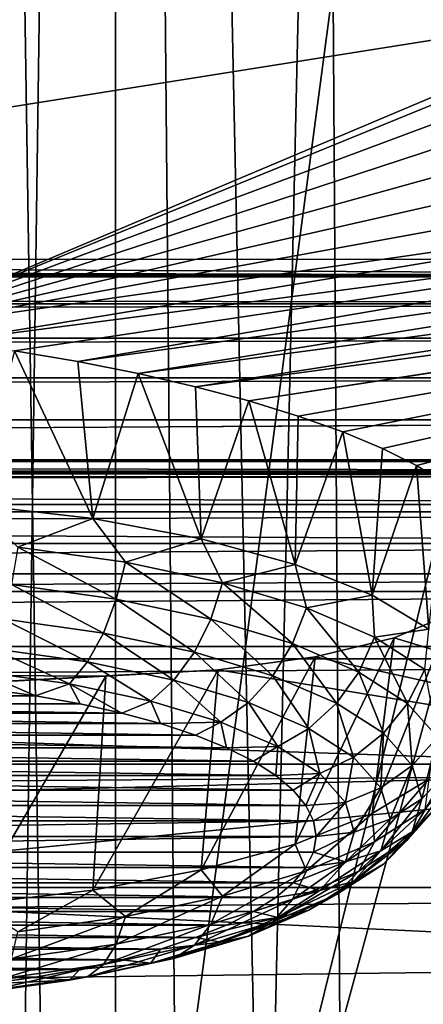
# Model space of a CAD drawing. Header units: millimetres. Extents: x -24 to 24, y 0 to 188.
# Tile 284 of 460: x 10.631 to 11.383, y 135.952 to 137.788. Entities that reach past the tile are written whole.
import ezdxf

# ---------------------------------------------------------------- set-up
doc = ezdxf.new("R2010")
doc.units = ezdxf.units.MM
doc.header["$LTSCALE"] = 58.620611
for name, color, linetype in [('13', 7, 'CONTINUOUS'), ('147', 7, 'CONTINUOUS'), ('155', 7, 'CONTINUOUS'), ('160', 7, 'CONTINUOUS'), ('165', 7, 'CONTINUOUS'), ('169', 7, 'CONTINUOUS'), ('170', 7, 'CONTINUOUS'), ('279', 7, 'CONTINUOUS'), ('31', 7, 'CONTINUOUS'), ('330', 7, 'CONTINUOUS'), ('331', 7, 'CONTINUOUS'), ('332', 7, 'CONTINUOUS'), ('333', 7, 'CONTINUOUS'), ('334', 7, 'CONTINUOUS'), ('40', 7, 'CONTINUOUS'), ('57', 7, 'CONTINUOUS')]:
    doc.layers.add(name, color=color, linetype=linetype)

msp = doc.modelspace()

# ---------------------------------------------------------------- linework, layer by layer
at = {"layer": '13', "color": 7, "linetype": 'CONTINUOUS'}
for points in [[(13.2, 136.6192, 107.4894), (0, 136.6192, 107.4894), (7.2567, 131.0055, 109.2594), (13.2, 136.6192, 107.4894)], [(8.2306, 130.1769, 109.5207), (13.2, 136.6192, 107.4894), (7.2567, 131.0055, 109.2594), (8.2306, 130.1769, 109.5207)], [(9.1011, 129.2496, 109.8131), (13.2, 136.6192, 107.4894), (8.2306, 130.1769, 109.5207), (9.1011, 129.2496, 109.8131)], [(9.8574, 128.2352, 110.1329), (13.2, 136.6192, 107.4894), (9.1011, 129.2496, 109.8131), (9.8574, 128.2352, 110.1329)], [(10.4901, 127.1466, 110.4761), (13.2, 136.6192, 107.4894), (9.8574, 128.2352, 110.1329), (10.4901, 127.1466, 110.4761)], [(10.991, 125.9973, 110.8385), (13.2, 136.6192, 107.4894), (10.4901, 127.1466, 110.4761), (10.991, 125.9973, 110.8385)], [(11.3541, 124.8017, 111.2155), (13.2, 136.6192, 107.4894), (10.991, 125.9973, 110.8385), (11.3541, 124.8017, 111.2155)], [(11.5747, 123.575, 111.6023), (13.2, 136.6192, 107.4894), (11.3541, 124.8017, 111.2155), (11.5747, 123.575, 111.6023)]]:
    msp.add_3dface(points, dxfattribs=at)
at = {"layer": '147', "color": 7, "linetype": 'CONTINUOUS'}
for points in [[(-13.1805, 136.9646, 107.9048), (13.4943, 136.9408, 107.9123), (-13.4943, 136.9409, 107.9123), (-13.1805, 136.9646, 107.9048)], [(-13.1805, 136.9646, 107.9048), (-0.1634, 136.9651, 107.9046), (13.4943, 136.9408, 107.9123), (-13.1805, 136.9646, 107.9048)], [(13.1804, 136.9646, 107.9048), (13.4943, 136.9408, 107.9123), (-0.1634, 136.9651, 107.9046), (13.1804, 136.9646, 107.9048)], [(-13.4943, 136.9409, 107.9123), (13.4943, 136.9408, 107.9123), (-13.8012, 136.8702, 107.9345), (-13.4943, 136.9409, 107.9123)], [(13.4943, 136.9408, 107.9123), (13.8012, 136.8702, 107.9346), (-13.8012, 136.8702, 107.9345), (13.4943, 136.9408, 107.9123)], [(13.8012, 136.8702, 107.9346), (14.0926, 136.7543, 107.9711), (-14.0926, 136.7544, 107.9711), (13.8012, 136.8702, 107.9346)], [(-13.8012, 136.8702, 107.9345), (13.8012, 136.8702, 107.9346), (-14.0926, 136.7544, 107.9711), (-13.8012, 136.8702, 107.9345)], [(-14.0926, 136.7544, 107.9711), (14.0926, 136.7543, 107.9711), (-14.3612, 136.5963, 108.0209), (-14.0926, 136.7544, 107.9711)], [(14.0926, 136.7543, 107.9711), (14.3612, 136.5962, 108.0209), (-14.3612, 136.5963, 108.0209), (14.0926, 136.7543, 107.9711)], [(-14.3612, 136.5963, 108.0209), (14.3612, 136.5962, 108.0209), (-14.6004, 136.3998, 108.0829), (-14.3612, 136.5963, 108.0209)], [(14.3612, 136.5962, 108.0209), (14.6004, 136.3998, 108.0829), (-14.6004, 136.3998, 108.0829), (14.3612, 136.5962, 108.0209)], [(14.6004, 136.3998, 108.0829), (14.8043, 136.1698, 108.1554), (-14.8043, 136.1699, 108.1554), (14.6004, 136.3998, 108.0829)], [(-14.6004, 136.3998, 108.0829), (14.6004, 136.3998, 108.0829), (-14.8043, 136.1699, 108.1554), (-14.6004, 136.3998, 108.0829)], [(-14.8043, 136.1699, 108.1554), (14.8043, 136.1698, 108.1554), (-14.9676, 135.9123, 108.2366), (-14.8043, 136.1699, 108.1554)], [(14.8043, 136.1698, 108.1554), (14.9676, 135.9122, 108.2366), (-14.9676, 135.9123, 108.2366), (14.8043, 136.1698, 108.1554)]]:
    msp.add_3dface(points, dxfattribs=at)
at = {"layer": '155', "color": 7, "linetype": 'CONTINUOUS'}
for points in [[(-13.1804, 137.3084, 108.0297), (-13.1804, 137.34, 108.0962), (13.1804, 137.3084, 108.0297), (-13.1804, 137.3084, 108.0297)], [(-13.1804, 137.34, 108.0962), (-6.3017, 137.34, 108.0963), (13.1804, 137.3084, 108.0297), (-13.1804, 137.34, 108.0962)], [(0.3806, 137.3399, 108.096), (13.1804, 137.3084, 108.0297), (-6.3017, 137.34, 108.0963), (0.3806, 137.3399, 108.096)], [(6.8726, 137.3402, 108.0969), (13.1804, 137.3084, 108.0297), (0.3806, 137.3399, 108.096), (6.8726, 137.3402, 108.0969)], [(13.1804, 137.3414, 108.1005), (13.1804, 137.3084, 108.0297), (6.8726, 137.3402, 108.0969), (13.1804, 137.3414, 108.1005)], [(-13.1803, 137.258, 107.9695), (-13.1804, 137.3084, 108.0297), (13.1803, 137.2579, 107.9695), (-13.1803, 137.258, 107.9695)], [(13.1803, 137.2579, 107.9695), (-13.1804, 137.3084, 108.0297), (13.1804, 137.3084, 108.0297), (13.1803, 137.2579, 107.9695)], [(-13.1803, 137.1936, 107.9245), (-13.1803, 137.258, 107.9695), (13.1803, 137.2579, 107.9695), (-13.1803, 137.1936, 107.9245)], [(13.1803, 137.1936, 107.9245), (-13.1803, 137.1936, 107.9245), (13.1803, 137.2579, 107.9695), (13.1803, 137.1936, 107.9245)], [(-13.1803, 137.1199, 107.8978), (-13.1803, 137.1936, 107.9245), (13.1803, 137.1936, 107.9245), (-13.1803, 137.1199, 107.8978)], [(13.1803, 137.1198, 107.8978), (-13.1803, 137.1199, 107.8978), (13.1803, 137.1936, 107.9245), (13.1803, 137.1198, 107.8978)], [(-13.1803, 137.0417, 107.891), (-13.1803, 137.1199, 107.8978), (13.1803, 137.1198, 107.8978), (-13.1803, 137.0417, 107.891)], [(13.1803, 137.0417, 107.8911), (-13.1803, 137.0417, 107.891), (13.1803, 137.1198, 107.8978), (13.1803, 137.0417, 107.8911)], [(-0.1634, 136.9651, 107.9046), (-13.1803, 137.0417, 107.891), (13.1803, 137.0417, 107.8911), (-0.1634, 136.9651, 107.9046)], [(13.1804, 136.9646, 107.9048), (-0.1634, 136.9651, 107.9046), (13.1803, 137.0417, 107.8911), (13.1804, 136.9646, 107.9048)]]:
    msp.add_3dface(points, dxfattribs=at)
at = {"layer": '160', "color": 7, "linetype": 'CONTINUOUS'}
for points in [[(11.2004, 140.0138, 208.4144), (11.3868, 111.1185, 116.3686), (11.906, 140.5903, 208.6794), (11.2004, 140.0138, 208.4144)], [(10.4982, 139.4832, 208.1704), (10.5271, 110.607, 116.5299), (11.2004, 140.0138, 208.4144), (10.4982, 139.4832, 208.1704)], [(10.5271, 110.607, 116.5299), (11.3868, 111.1185, 116.3686), (11.2004, 140.0138, 208.4144), (10.5271, 110.607, 116.5299)]]:
    msp.add_3dface(points, dxfattribs=at)
at = {"layer": '165', "color": 7, "linetype": 'CONTINUOUS'}
for points in [[(13.2011, 140.4506, 117.4982), (6.8726, 137.3402, 108.0969), (4.401, 140.4837, 117.4356), (13.2011, 140.4506, 117.4982)], [(13.1804, 137.3414, 108.1005), (6.8726, 137.3402, 108.0969), (13.2011, 140.4506, 117.4982), (13.1804, 137.3414, 108.1005)]]:
    msp.add_3dface(points, dxfattribs=at)
at = {"layer": '169', "color": 7, "linetype": 'CONTINUOUS'}
for points in [[(12.6366, 134.2867, 213.1733), (10.6996, 133.9622, 212.1443), (12.22, 139.5472, 211.1907), (12.6366, 134.2867, 213.1733)], [(12.22, 139.5472, 211.1907), (10.6996, 133.9622, 212.1443), (12.0453, 139.3896, 211.1347), (12.22, 139.5472, 211.1907)], [(12.0453, 139.3896, 211.1347), (10.6996, 133.9622, 212.1443), (11.3379, 138.7814, 210.9192), (12.0453, 139.3896, 211.1347)], [(11.3379, 138.7814, 210.9192), (10.6996, 133.9622, 212.1443), (10.6344, 138.2221, 210.7215), (11.3379, 138.7814, 210.9192)], [(10.6996, 133.9622, 212.1443), (8.6714, 133.6929, 211.2902), (10.6344, 138.2221, 210.7215), (10.6996, 133.9622, 212.1443)], [(10.6344, 138.2221, 210.7215), (8.6714, 133.6929, 211.2902), (9.9362, 137.7099, 210.5408), (10.6344, 138.2221, 210.7215)]]:
    msp.add_3dface(points, dxfattribs=at)
at = {"layer": '170', "color": 7, "linetype": 'CONTINUOUS'}
for points in [[(11.0412, 138.6671, 210.7888), (9.9362, 137.7099, 210.5408), (9.8062, 137.8581, 210.4176), (11.0412, 138.6671, 210.7888)], [(10.6344, 138.2221, 210.7215), (9.9362, 137.7099, 210.5408), (11.0412, 138.6671, 210.7888), (10.6344, 138.2221, 210.7215)]]:
    msp.add_3dface(points, dxfattribs=at)
at = {"layer": '279', "color": 7, "linetype": 'CONTINUOUS'}
for points in [[(9.6864, 138.3653, 247.2506), (8.7262, 137.6957, 244.3568), (10.7859, 138.1028, 246.4183), (9.6864, 138.3653, 247.2506)], [(8.7262, 137.6957, 244.3568), (9.5781, 137.4602, 243.6099), (10.7859, 138.1028, 246.4183), (8.7262, 137.6957, 244.3568)], [(10.7859, 138.1028, 246.4183), (9.5781, 137.4602, 243.6099), (11.8022, 137.8132, 245.4991), (10.7859, 138.1028, 246.4183)], [(9.5781, 137.4602, 243.6099), (10.3618, 137.2048, 242.8014), (11.8022, 137.8132, 245.4991), (9.5781, 137.4602, 243.6099)], [(11.8022, 137.8132, 245.4991), (10.3618, 137.2048, 242.8014), (11.7791, 137.7841, 245.3892), (11.8022, 137.8132, 245.4991)], [(11.7791, 137.7841, 245.3892), (10.3618, 137.2048, 242.8014), (11.7666, 137.7293, 245.1861), (11.7791, 137.7841, 245.3892)], [(11.7666, 137.7293, 245.1861), (10.3618, 137.2048, 242.8014), (11.7922, 137.674, 244.9862), (11.7666, 137.7293, 245.1861)], [(11.7922, 137.674, 244.9862), (10.3618, 137.2048, 242.8014), (11.8546, 137.6194, 244.7948), (11.7922, 137.674, 244.9862)], [(11.8546, 137.6194, 244.7948), (10.3618, 137.2048, 242.8014), (11.9521, 137.5669, 244.6176), (11.8546, 137.6194, 244.7948)], [(11.9521, 137.5669, 244.6176), (10.3618, 137.2048, 242.8014), (12.0816, 137.5181, 244.4606), (11.9521, 137.5669, 244.6176)], [(12.0816, 137.5181, 244.4606), (10.3618, 137.2048, 242.8014), (12.2386, 137.4747, 244.3294), (12.0816, 137.5181, 244.4606)], [(12.2386, 137.4747, 244.3294), (10.3618, 137.2048, 242.8014), (10.4995, 137.1882, 242.7791), (12.2386, 137.4747, 244.3294)], [(12.4176, 137.4383, 244.2284), (12.2386, 137.4747, 244.3294), (10.4995, 137.1882, 242.7791), (12.4176, 137.4383, 244.2284)], [(10.6212, 137.1705, 242.7468), (12.4176, 137.4383, 244.2284), (10.4995, 137.1882, 242.7791), (10.6212, 137.1705, 242.7468)], [(10.7389, 137.1503, 242.7035), (12.4176, 137.4383, 244.2284), (10.6212, 137.1705, 242.7468), (10.7389, 137.1503, 242.7035)], [(12.6129, 137.4102, 244.1605), (12.4176, 137.4383, 244.2284), (10.7389, 137.1503, 242.7035), (12.6129, 137.4102, 244.1605)], [(10.8516, 137.1279, 242.6496), (12.6129, 137.4102, 244.1605), (10.7389, 137.1503, 242.7035), (10.8516, 137.1279, 242.6496)], [(12.8191, 137.3913, 244.1278), (12.6129, 137.4102, 244.1605), (10.8516, 137.1279, 242.6496), (12.8191, 137.3913, 244.1278)], [(10.9581, 137.1033, 242.5855), (12.8191, 137.3913, 244.1278), (10.8516, 137.1279, 242.6496), (10.9581, 137.1033, 242.5855)], [(13.0311, 137.3827, 244.1318), (12.8191, 137.3913, 244.1278), (10.9581, 137.1033, 242.5855), (13.0311, 137.3827, 244.1318)], [(11.0577, 137.0769, 242.5118), (13.0311, 137.3827, 244.1318), (10.9581, 137.1033, 242.5855), (11.0577, 137.0769, 242.5118)], [(13.0461, 137.3825, 244.1335), (13.0311, 137.3827, 244.1318), (11.0577, 137.0769, 242.5118), (13.0461, 137.3825, 244.1335)], [(11.1495, 137.0487, 242.4291), (13.0461, 137.3825, 244.1335), (11.0577, 137.0769, 242.5118), (11.1495, 137.0487, 242.4291)], [(11.2326, 137.019, 242.3383), (13.0461, 137.3825, 244.1335), (11.1495, 137.0487, 242.4291), (11.2326, 137.019, 242.3383)], [(11.3063, 136.9882, 242.2401), (13.0461, 137.3825, 244.1335), (11.2326, 137.019, 242.3383), (11.3063, 136.9882, 242.2401)], [(11.37, 136.9563, 242.1354), (13.0461, 137.3825, 244.1335), (11.3063, 136.9882, 242.2401), (11.37, 136.9563, 242.1354)], [(11.4231, 136.9238, 242.0251), (13.0461, 137.3825, 244.1335), (11.37, 136.9563, 242.1354), (11.4231, 136.9238, 242.0251)], [(11.4356, 136.6807, 241.0767), (11.328, 136.6353, 240.858), (12.1356, 136.3886, 240.2111), (11.4356, 136.6807, 241.0767)], [(11.328, 136.6353, 240.858), (11.1813, 136.5997, 240.6602), (12.1356, 136.3886, 240.2111), (11.328, 136.6353, 240.858)], [(11.1813, 136.5997, 240.6602), (11.0003, 136.5755, 240.4901), (12.1356, 136.3886, 240.2111), (11.1813, 136.5997, 240.6602)], [(10.791, 136.5637, 240.3537), (9.309, 136.4849, 239.2743), (11.0003, 136.5755, 240.4901), (10.791, 136.5637, 240.3537)], [(11.0003, 136.5755, 240.4901), (9.309, 136.4849, 239.2743), (12.1356, 136.3886, 240.2111), (11.0003, 136.5755, 240.4901)], [(10.562, 136.5649, 240.256), (9.309, 136.4849, 239.2743), (10.791, 136.5637, 240.3537), (10.562, 136.5649, 240.256)], [(9.309, 136.4849, 239.2743), (9.5829, 136.3255, 238.7687), (12.1356, 136.3886, 240.2111), (9.309, 136.4849, 239.2743)], [(9.5829, 136.3255, 238.7687), (9.8266, 136.1618, 238.2493), (12.1356, 136.3886, 240.2111), (9.5829, 136.3255, 238.7687)], [(12.1356, 136.3886, 240.2111), (9.8266, 136.1618, 238.2493), (12.6591, 136.0278, 239.0669), (12.1356, 136.3886, 240.2111)], [(9.8266, 136.1618, 238.2493), (10.0393, 135.9942, 237.7177), (12.6591, 136.0278, 239.0669), (9.8266, 136.1618, 238.2493)], [(10.0393, 135.9942, 237.7177), (10.2205, 135.8232, 237.1756), (12.6591, 136.0278, 239.0669), (10.0393, 135.9942, 237.7177)], [(12.6591, 136.0278, 239.0669), (10.2205, 135.8232, 237.1756), (13.0644, 135.6535, 237.8798), (12.6591, 136.0278, 239.0669)]]:
    msp.add_3dface(points, dxfattribs=at)
at = {"layer": '31', "color": 7, "linetype": 'CONTINUOUS'}
for points in [[(8.7601, 148, 22.6125), (9.6437, 123.9909, 22.25), (10.8092, 148, 21.7077), (8.7601, 148, 22.6125)], [(10.8092, 0.5, -21.7077), (8.7601, 0.5, -22.6125), (10.8092, 148, -21.7077), (10.8092, 0.5, -21.7077)], [(10.8092, 148, -21.7077), (8.7601, 0.5, -22.6125), (8.7601, 148, -22.6125), (10.8092, 148, -21.7077)], [(9.6437, 123.9909, 22.25), (11.0277, 123.9702, 21.5975), (10.8092, 148, 21.7077), (9.6437, 123.9909, 22.25)], [(11.3211, 123.9588, 21.4452), (12.2179, 123.9109, 20.9472), (10.8092, 148, 21.7077), (11.3211, 123.9588, 21.4452)], [(11.0277, 123.9702, 21.5975), (11.3211, 123.9588, 21.4452), (10.8092, 148, 21.7077), (11.0277, 123.9702, 21.5975)], [(10.8092, 148, 21.7077), (12.2179, 123.9109, 20.9472), (12.766, 148, 20.6178), (10.8092, 148, 21.7077)], [(12.766, 0.5, -20.6178), (10.8092, 0.5, -21.7077), (12.766, 148, -20.6178), (12.766, 0.5, -20.6178)], [(12.766, 148, -20.6178), (10.8092, 0.5, -21.7077), (10.8092, 148, -21.7077), (12.766, 148, -20.6178)]]:
    msp.add_3dface(points, dxfattribs=at)
at = {"layer": '330', "color": 7, "linetype": 'CONTINUOUS'}
for points in [[(10.767, 136.8576, 242.7348), (10.6212, 137.1705, 242.7468), (10.5456, 136.8834, 242.8166), (10.767, 136.8576, 242.7348)], [(10.7389, 137.1503, 242.7035), (10.6212, 137.1705, 242.7468), (10.767, 136.8576, 242.7348), (10.7389, 137.1503, 242.7035)], [(10.8516, 137.1279, 242.6496), (10.7389, 137.1503, 242.7035), (10.767, 136.8576, 242.7348), (10.8516, 137.1279, 242.6496)], [(10.9688, 136.82, 242.6157), (10.8516, 137.1279, 242.6496), (10.767, 136.8576, 242.7348), (10.9688, 136.82, 242.6157)], [(10.9581, 137.1033, 242.5855), (10.8516, 137.1279, 242.6496), (10.9688, 136.82, 242.6157), (10.9581, 137.1033, 242.5855)], [(11.0577, 137.0769, 242.5118), (10.9581, 137.1033, 242.5855), (10.9688, 136.82, 242.6157), (11.0577, 137.0769, 242.5118)], [(11.1442, 136.7719, 242.4632), (11.0577, 137.0769, 242.5118), (10.9688, 136.82, 242.6157), (11.1442, 136.7719, 242.4632)], [(11.1495, 137.0487, 242.4291), (11.0577, 137.0769, 242.5118), (11.1442, 136.7719, 242.4632), (11.1495, 137.0487, 242.4291)], [(11.2326, 137.019, 242.3383), (11.1495, 137.0487, 242.4291), (11.1442, 136.7719, 242.4632), (11.2326, 137.019, 242.3383)], [(11.2872, 136.715, 242.2825), (11.2326, 137.019, 242.3383), (11.1442, 136.7719, 242.4632), (11.2872, 136.715, 242.2825)], [(11.3063, 136.9882, 242.2401), (11.2326, 137.019, 242.3383), (11.2872, 136.715, 242.2825), (11.3063, 136.9882, 242.2401)], [(11.37, 136.9563, 242.1354), (11.3063, 136.9882, 242.2401), (11.2872, 136.715, 242.2825), (11.37, 136.9563, 242.1354)], [(11.393, 136.6511, 242.0798), (11.37, 136.9563, 242.1354), (11.2872, 136.715, 242.2825), (11.393, 136.6511, 242.0798)], [(11.4231, 136.9238, 242.0251), (11.37, 136.9563, 242.1354), (11.393, 136.6511, 242.0798), (11.4231, 136.9238, 242.0251)]]:
    msp.add_3dface(points, dxfattribs=at)
at = {"layer": '331', "color": 7, "linetype": 'CONTINUOUS'}
for points in [[(10.767, 136.8576, 242.7348), (10.5456, 136.8834, 242.8166), (10.6273, 136.8041, 242.7939), (10.767, 136.8576, 242.7348)], [(10.8277, 136.776, 242.7048), (10.767, 136.8576, 242.7348), (10.6273, 136.8041, 242.7939), (10.8277, 136.776, 242.7048)], [(10.9688, 136.82, 242.6157), (10.767, 136.8576, 242.7348), (10.8277, 136.776, 242.7048), (10.9688, 136.82, 242.6157)], [(11.0087, 136.7379, 242.5838), (10.9688, 136.82, 242.6157), (10.8277, 136.776, 242.7048), (11.0087, 136.7379, 242.5838)], [(11.1442, 136.7719, 242.4632), (10.9688, 136.82, 242.6157), (11.0087, 136.7379, 242.5838), (11.1442, 136.7719, 242.4632)], [(10.8107, 136.7072, 242.6955), (10.6273, 136.8041, 242.7939), (10.6157, 136.7346, 242.7822), (10.8107, 136.7072, 242.6955)], [(10.8277, 136.776, 242.7048), (10.6273, 136.8041, 242.7939), (10.8107, 136.7072, 242.6955), (10.8277, 136.776, 242.7048)], [(10.9869, 136.6701, 242.5779), (10.8277, 136.776, 242.7048), (10.8107, 136.7072, 242.6955), (10.9869, 136.6701, 242.5779)], [(11.0087, 136.7379, 242.5838), (10.8277, 136.776, 242.7048), (10.9869, 136.6701, 242.5779), (11.0087, 136.7379, 242.5838)], [(11.1651, 136.6909, 242.4348), (11.1442, 136.7719, 242.4632), (11.0087, 136.7379, 242.5838), (11.1651, 136.6909, 242.4348)], [(11.2872, 136.715, 242.2825), (11.1442, 136.7719, 242.4632), (11.1651, 136.6909, 242.4348), (11.2872, 136.715, 242.2825)], [(10.7867, 136.6442, 242.6719), (10.6157, 136.7346, 242.7822), (10.5993, 136.6705, 242.7552), (10.7867, 136.6442, 242.6719)], [(10.8107, 136.7072, 242.6955), (10.6157, 136.7346, 242.7822), (10.7867, 136.6442, 242.6719), (10.8107, 136.7072, 242.6955)], [(11.139, 136.6244, 242.4328), (11.0087, 136.7379, 242.5838), (10.9869, 136.6701, 242.5779), (11.139, 136.6244, 242.4328)], [(11.1651, 136.6909, 242.4348), (11.0087, 136.7379, 242.5838), (11.139, 136.6244, 242.4328), (11.1651, 136.6909, 242.4348)], [(10.9561, 136.6085, 242.5588), (10.8107, 136.7072, 242.6955), (10.7867, 136.6442, 242.6719), (10.9561, 136.6085, 242.5588)], [(10.9869, 136.6701, 242.5779), (10.8107, 136.7072, 242.6955), (10.9561, 136.6085, 242.5588), (10.9869, 136.6701, 242.5779)], [(11.2918, 136.6364, 242.2621), (11.2872, 136.715, 242.2825), (11.1651, 136.6909, 242.4348), (11.2918, 136.6364, 242.2621)], [(11.393, 136.6511, 242.0798), (11.2872, 136.715, 242.2825), (11.2918, 136.6364, 242.2621), (11.393, 136.6511, 242.0798)], [(11.2624, 136.5714, 242.2647), (11.1651, 136.6909, 242.4348), (11.139, 136.6244, 242.4328), (11.2624, 136.5714, 242.2647)], [(11.2918, 136.6364, 242.2621), (11.1651, 136.6909, 242.4348), (11.2624, 136.5714, 242.2647), (11.2918, 136.6364, 242.2621)], [(10.7571, 136.5905, 242.6351), (10.5993, 136.6705, 242.7552), (10.5791, 136.6155, 242.7143), (10.7571, 136.5905, 242.6351)], [(10.7867, 136.6442, 242.6719), (10.5993, 136.6705, 242.7552), (10.7571, 136.5905, 242.6351), (10.7867, 136.6442, 242.6719)], [(11.1022, 136.5646, 242.4193), (10.9869, 136.6701, 242.5779), (10.9561, 136.6085, 242.5588), (11.1022, 136.5646, 242.4193)], [(11.139, 136.6244, 242.4328), (10.9869, 136.6701, 242.5779), (11.1022, 136.5646, 242.4193), (11.139, 136.6244, 242.4328)], [(11.3853, 136.5762, 242.071), (11.393, 136.6511, 242.0798), (11.2918, 136.6364, 242.2621), (11.3853, 136.5762, 242.071)], [(10.9181, 136.5566, 242.5277), (10.7867, 136.6442, 242.6719), (10.7571, 136.5905, 242.6351), (10.9181, 136.5566, 242.5277)], [(10.9561, 136.6085, 242.5588), (10.7867, 136.6442, 242.6719), (10.9181, 136.5566, 242.5277), (10.9561, 136.6085, 242.5588)], [(11.3533, 136.5128, 242.0788), (11.2918, 136.6364, 242.2621), (11.2624, 136.5714, 242.2647), (11.3533, 136.5128, 242.0788)], [(11.3853, 136.5762, 242.071), (11.2918, 136.6364, 242.2621), (11.3533, 136.5128, 242.0788), (11.3853, 136.5762, 242.071)], [(10.5562, 136.5727, 242.6619), (10.7237, 136.5492, 242.5874), (10.5791, 136.6155, 242.7143), (10.5562, 136.5727, 242.6619)], [(10.7237, 136.5492, 242.5874), (10.7571, 136.5905, 242.6351), (10.5791, 136.6155, 242.7143), (10.7237, 136.5492, 242.5874)], [(11.2208, 136.5137, 242.2578), (11.139, 136.6244, 242.4328), (11.1022, 136.5646, 242.4193), (11.2208, 136.5137, 242.2578)], [(11.2624, 136.5714, 242.2647), (11.139, 136.6244, 242.4328), (11.2208, 136.5137, 242.2578), (11.2624, 136.5714, 242.2647)], [(11.057, 136.5149, 242.3952), (10.9561, 136.6085, 242.5588), (10.9181, 136.5566, 242.5277), (11.057, 136.5149, 242.3952)], [(11.1022, 136.5646, 242.4193), (10.9561, 136.6085, 242.5588), (11.057, 136.5149, 242.3952), (11.1022, 136.5646, 242.4193)], [(10.7237, 136.5492, 242.5874), (10.875, 136.5173, 242.4863), (10.7571, 136.5905, 242.6351), (10.7237, 136.5492, 242.5874)], [(10.875, 136.5173, 242.4863), (10.9181, 136.5566, 242.5277), (10.7571, 136.5905, 242.6351), (10.875, 136.5173, 242.4863)], [(11.4089, 136.4503, 241.8806), (11.3853, 136.5762, 242.071), (11.3533, 136.5128, 242.0788), (11.4089, 136.4503, 241.8806)], [(10.5723, 136.5398, 242.5859), (10.6601, 136.5274, 242.5463), (10.5562, 136.5727, 242.6619), (10.5723, 136.5398, 242.5859)], [(10.5562, 136.5727, 242.6619), (10.6601, 136.5274, 242.5463), (10.7237, 136.5492, 242.5874), (10.5562, 136.5727, 242.6619)], [(10.875, 136.5173, 242.4863), (11.0057, 136.478, 242.3617), (10.9181, 136.5566, 242.5277), (10.875, 136.5173, 242.4863)], [(11.0057, 136.478, 242.3617), (11.057, 136.5149, 242.3952), (10.9181, 136.5566, 242.5277), (11.0057, 136.478, 242.3617)], [(11.1696, 136.4665, 242.2417), (11.1022, 136.5646, 242.4193), (11.057, 136.5149, 242.3952), (11.1696, 136.4665, 242.2417)], [(11.2208, 136.5137, 242.2578), (11.1022, 136.5646, 242.4193), (11.1696, 136.4665, 242.2417), (11.2208, 136.5137, 242.2578)], [(11.3082, 136.4573, 242.0791), (11.2624, 136.5714, 242.2647), (11.2208, 136.5137, 242.2578), (11.3082, 136.4573, 242.0791)], [(11.3533, 136.5128, 242.0788), (11.2624, 136.5714, 242.2647), (11.3082, 136.4573, 242.0791), (11.3533, 136.5128, 242.0788)], [(10.6601, 136.5274, 242.5463), (10.7434, 136.5123, 242.4987), (10.7237, 136.5492, 242.5874), (10.6601, 136.5274, 242.5463)], [(10.7434, 136.5123, 242.4987), (10.8213, 136.4949, 242.4435), (10.7237, 136.5492, 242.5874), (10.7434, 136.5123, 242.4987)], [(10.7237, 136.5492, 242.5874), (10.8213, 136.4949, 242.4435), (10.875, 136.5173, 242.4863), (10.7237, 136.5492, 242.5874)], [(10.8213, 136.4949, 242.4435), (10.8933, 136.4753, 242.3813), (10.875, 136.5173, 242.4863), (10.8213, 136.4949, 242.4435)], [(10.875, 136.5173, 242.4863), (10.8933, 136.4753, 242.3813), (11.0057, 136.478, 242.3617), (10.875, 136.5173, 242.4863)], [(11.0057, 136.478, 242.3617), (11.1117, 136.4325, 242.2173), (11.057, 136.5149, 242.3952), (11.0057, 136.478, 242.3617)], [(11.1117, 136.4325, 242.2173), (11.1696, 136.4665, 242.2417), (11.057, 136.5149, 242.3952), (11.1117, 136.4325, 242.2173)], [(11.2527, 136.4129, 242.0719), (11.2208, 136.5137, 242.2578), (11.1696, 136.4665, 242.2417), (11.2527, 136.4129, 242.0719)], [(11.3082, 136.4573, 242.0791), (11.2208, 136.5137, 242.2578), (11.2527, 136.4129, 242.0719), (11.3082, 136.4573, 242.0791)], [(11.3617, 136.3973, 241.8886), (11.3533, 136.5128, 242.0788), (11.3082, 136.4573, 242.0791), (11.3617, 136.3973, 241.8886)], [(11.4089, 136.4503, 241.8806), (11.3533, 136.5128, 242.0788), (11.3617, 136.3973, 241.8886), (11.4089, 136.4503, 241.8806)], [(10.8933, 136.4753, 242.3813), (10.9585, 136.4537, 242.3126), (11.0057, 136.478, 242.3617), (10.8933, 136.4753, 242.3813)], [(10.9585, 136.4537, 242.3126), (11.0163, 136.4302, 242.2382), (11.0057, 136.478, 242.3617), (10.9585, 136.4537, 242.3126)], [(11.0057, 136.478, 242.3617), (11.0163, 136.4302, 242.2382), (11.1117, 136.4325, 242.2173), (11.0057, 136.478, 242.3617)], [(11.1117, 136.4325, 242.2173), (11.1898, 136.3822, 242.0576), (11.1696, 136.4665, 242.2417), (11.1117, 136.4325, 242.2173)], [(11.1898, 136.3822, 242.0576), (11.2527, 136.4129, 242.0719), (11.1696, 136.4665, 242.2417), (11.1898, 136.3822, 242.0576)], [(11.3035, 136.3559, 241.8909), (11.3082, 136.4573, 242.0791), (11.2527, 136.4129, 242.0719), (11.3035, 136.3559, 241.8909)], [(11.3617, 136.3973, 241.8886), (11.3082, 136.4573, 242.0791), (11.3035, 136.3559, 241.8909), (11.3617, 136.3973, 241.8886)], [(11.3798, 136.3353, 241.6922), (11.4089, 136.4503, 241.8806), (11.3617, 136.3973, 241.8886), (11.3798, 136.3353, 241.6922)], [(11.4277, 136.3859, 241.6763), (11.4089, 136.4503, 241.8806), (11.3798, 136.3353, 241.6922), (11.4277, 136.3859, 241.6763)], [(11.0163, 136.4302, 242.2382), (11.0662, 136.4052, 242.1588), (11.1117, 136.4325, 242.2173), (11.0163, 136.4302, 242.2382)], [(11.0662, 136.4052, 242.1588), (11.1077, 136.3788, 242.075), (11.1117, 136.4325, 242.2173), (11.0662, 136.4052, 242.1588)], [(11.1117, 136.4325, 242.2173), (11.1077, 136.3788, 242.075), (11.1898, 136.3822, 242.0576), (11.1117, 136.4325, 242.2173)], [(11.1898, 136.3822, 242.0576), (11.2376, 136.3285, 241.8874), (11.2527, 136.4129, 242.0719), (11.1898, 136.3822, 242.0576)], [(11.2376, 136.3285, 241.8874), (11.3035, 136.3559, 241.8909), (11.2527, 136.4129, 242.0719), (11.2376, 136.3285, 241.8874)], [(11.3206, 136.297, 241.7043), (11.3617, 136.3973, 241.8886), (11.3035, 136.3559, 241.8909), (11.3206, 136.297, 241.7043)], [(11.3798, 136.3353, 241.6922), (11.3617, 136.3973, 241.8886), (11.3206, 136.297, 241.7043), (11.3798, 136.3353, 241.6922)], [(11.1077, 136.3788, 242.075), (11.1404, 136.3513, 241.9878), (11.1898, 136.3822, 242.0576), (11.1077, 136.3788, 242.075)], [(11.1404, 136.3513, 241.9878), (11.1639, 136.3229, 241.8979), (11.1898, 136.3822, 242.0576), (11.1404, 136.3513, 241.9878)], [(11.1898, 136.3822, 242.0576), (11.1639, 136.3229, 241.8979), (11.2376, 136.3285, 241.8874), (11.1898, 136.3822, 242.0576)], [(11.2376, 136.3285, 241.8874), (11.2537, 136.2731, 241.7118), (11.3035, 136.3559, 241.8909), (11.2376, 136.3285, 241.8874)], [(11.2537, 136.2731, 241.7118), (11.3206, 136.297, 241.7043), (11.3035, 136.3559, 241.8909), (11.2537, 136.2731, 241.7118)], [(11.1639, 136.3229, 241.8979), (11.1781, 136.2941, 241.8064), (11.2376, 136.3285, 241.8874), (11.1639, 136.3229, 241.8979)], [(11.1781, 136.2941, 241.8064), (11.1828, 136.265, 241.7143), (11.2376, 136.3285, 241.8874), (11.1781, 136.2941, 241.8064)], [(11.2376, 136.3285, 241.8874), (11.1828, 136.265, 241.7143), (11.2537, 136.2731, 241.7118), (11.2376, 136.3285, 241.8874)]]:
    msp.add_3dface(points, dxfattribs=at)
at = {"layer": '332', "color": 7, "linetype": 'CONTINUOUS'}
for points in [[(10.6601, 136.5274, 242.5463), (10.5723, 136.5398, 242.5859), (9.7271, 136.5274, 242.5463), (10.6601, 136.5274, 242.5463)], [(10.7434, 136.5123, 242.4987), (10.6601, 136.5274, 242.5463), (9.6439, 136.5123, 242.4987), (10.7434, 136.5123, 242.4987)], [(10.6601, 136.5274, 242.5463), (9.7271, 136.5274, 242.5463), (9.6439, 136.5123, 242.4987), (10.6601, 136.5274, 242.5463)], [(10.8213, 136.4949, 242.4435), (9.6439, 136.5123, 242.4987), (9.5659, 136.4949, 242.4435), (10.8213, 136.4949, 242.4435)], [(10.8213, 136.4949, 242.4435), (10.7434, 136.5123, 242.4987), (9.6439, 136.5123, 242.4987), (10.8213, 136.4949, 242.4435)], [(10.8933, 136.4753, 242.3813), (9.5659, 136.4949, 242.4435), (9.4939, 136.4753, 242.3813), (10.8933, 136.4753, 242.3813)], [(10.8933, 136.4753, 242.3813), (10.8213, 136.4949, 242.4435), (9.5659, 136.4949, 242.4435), (10.8933, 136.4753, 242.3813)], [(10.9585, 136.4537, 242.3126), (9.4939, 136.4753, 242.3813), (9.4287, 136.4537, 242.3126), (10.9585, 136.4537, 242.3126)], [(10.9585, 136.4537, 242.3126), (10.8933, 136.4753, 242.3813), (9.4939, 136.4753, 242.3813), (10.9585, 136.4537, 242.3126)], [(11.0163, 136.4302, 242.2382), (9.4287, 136.4537, 242.3126), (9.3709, 136.4302, 242.2382), (11.0163, 136.4302, 242.2382)], [(11.0163, 136.4302, 242.2382), (10.9585, 136.4537, 242.3126), (9.4287, 136.4537, 242.3126), (11.0163, 136.4302, 242.2382)], [(11.0662, 136.4052, 242.1588), (9.3709, 136.4302, 242.2382), (9.321, 136.4052, 242.1587), (11.0662, 136.4052, 242.1588)], [(11.0662, 136.4052, 242.1588), (11.0163, 136.4302, 242.2382), (9.3709, 136.4302, 242.2382), (11.0662, 136.4052, 242.1588)], [(11.1077, 136.3788, 242.075), (9.321, 136.4052, 242.1587), (9.2795, 136.3788, 242.075), (11.1077, 136.3788, 242.075)], [(11.1077, 136.3788, 242.075), (11.0662, 136.4052, 242.1588), (9.321, 136.4052, 242.1587), (11.1077, 136.3788, 242.075)], [(11.1404, 136.3513, 241.9878), (9.2795, 136.3788, 242.075), (9.2469, 136.3513, 241.9878), (11.1404, 136.3513, 241.9878)], [(11.1404, 136.3513, 241.9878), (11.1077, 136.3788, 242.075), (9.2795, 136.3788, 242.075), (11.1404, 136.3513, 241.9878)], [(11.1639, 136.3229, 241.8979), (9.2469, 136.3513, 241.9878), (9.2233, 136.3229, 241.8979), (11.1639, 136.3229, 241.8979)], [(11.1639, 136.3229, 241.8979), (11.1404, 136.3513, 241.9878), (9.2469, 136.3513, 241.9878), (11.1639, 136.3229, 241.8979)], [(11.1781, 136.2941, 241.8064), (9.2233, 136.3229, 241.8979), (9.2091, 136.2941, 241.8064), (11.1781, 136.2941, 241.8064)], [(11.1781, 136.2941, 241.8064), (11.1639, 136.3229, 241.8979), (9.2233, 136.3229, 241.8979), (11.1781, 136.2941, 241.8064)], [(11.1828, 136.265, 241.7143), (11.1781, 136.2941, 241.8064), (9.2044, 136.265, 241.7143), (11.1828, 136.265, 241.7143)], [(11.1781, 136.2941, 241.8064), (9.2091, 136.2941, 241.8064), (9.2044, 136.265, 241.7143), (11.1781, 136.2941, 241.8064)], [(11.1828, 136.265, 241.7143), (9.2044, 136.265, 241.7143), (9.2091, 136.236, 241.6223), (11.1828, 136.265, 241.7143)], [(11.1781, 136.236, 241.6223), (11.1828, 136.265, 241.7143), (9.2091, 136.236, 241.6223), (11.1781, 136.236, 241.6223)], [(11.1639, 136.2072, 241.5308), (11.1781, 136.236, 241.6223), (9.2091, 136.236, 241.6223), (11.1639, 136.2072, 241.5308)], [(9.2233, 136.2072, 241.5308), (11.1639, 136.2072, 241.5308), (9.2091, 136.236, 241.6223), (9.2233, 136.2072, 241.5308)], [(11.1404, 136.1788, 241.4409), (11.1639, 136.2072, 241.5308), (9.2233, 136.2072, 241.5308), (11.1404, 136.1788, 241.4409)], [(9.2469, 136.1788, 241.4409), (11.1404, 136.1788, 241.4409), (9.2233, 136.2072, 241.5308), (9.2469, 136.1788, 241.4409)], [(11.1077, 136.1513, 241.3537), (11.1404, 136.1788, 241.4409), (9.2469, 136.1788, 241.4409), (11.1077, 136.1513, 241.3537)], [(9.2795, 136.1513, 241.3537), (11.1077, 136.1513, 241.3537), (9.2469, 136.1788, 241.4409), (9.2795, 136.1513, 241.3537)], [(11.0662, 136.1249, 241.2699), (11.1077, 136.1513, 241.3537), (9.2795, 136.1513, 241.3537), (11.0662, 136.1249, 241.2699)], [(9.321, 136.1249, 241.2699), (11.0662, 136.1249, 241.2699), (9.2795, 136.1513, 241.3537), (9.321, 136.1249, 241.2699)], [(11.0163, 136.0999, 241.1905), (11.0662, 136.1249, 241.2699), (9.321, 136.1249, 241.2699), (11.0163, 136.0999, 241.1905)], [(9.3709, 136.0999, 241.1905), (11.0163, 136.0999, 241.1905), (9.321, 136.1249, 241.2699), (9.3709, 136.0999, 241.1905)], [(10.9585, 136.0764, 241.1161), (11.0163, 136.0999, 241.1905), (9.3709, 136.0999, 241.1905), (10.9585, 136.0764, 241.1161)], [(9.4287, 136.0764, 241.1161), (10.9585, 136.0764, 241.1161), (9.3709, 136.0999, 241.1905), (9.4287, 136.0764, 241.1161)], [(10.8933, 136.0548, 241.0474), (10.9585, 136.0764, 241.1161), (9.4287, 136.0764, 241.1161), (10.8933, 136.0548, 241.0474)], [(9.4939, 136.0548, 241.0474), (10.8933, 136.0548, 241.0474), (9.4287, 136.0764, 241.1161), (9.4939, 136.0548, 241.0474)], [(10.8213, 136.0351, 240.9852), (10.8933, 136.0548, 241.0474), (9.4939, 136.0548, 241.0474), (10.8213, 136.0351, 240.9852)], [(9.5659, 136.0351, 240.9852), (10.8213, 136.0351, 240.9852), (9.4939, 136.0548, 241.0474), (9.5659, 136.0351, 240.9852)], [(10.7434, 136.0177, 240.93), (10.8213, 136.0351, 240.9852), (9.5659, 136.0351, 240.9852), (10.7434, 136.0177, 240.93)], [(9.6439, 136.0177, 240.93), (10.7434, 136.0177, 240.93), (9.5659, 136.0351, 240.9852), (9.6439, 136.0177, 240.93)], [(9.7271, 136.0027, 240.8824), (10.7434, 136.0177, 240.93), (9.6439, 136.0177, 240.93), (9.7271, 136.0027, 240.8824)], [(10.6601, 136.0027, 240.8824), (10.7434, 136.0177, 240.93), (9.7271, 136.0027, 240.8824), (10.6601, 136.0027, 240.8824)], [(9.8149, 135.9902, 240.8428), (10.6601, 136.0027, 240.8824), (9.7271, 136.0027, 240.8824), (9.8149, 135.9902, 240.8428)], [(10.5723, 135.9902, 240.8428), (10.6601, 136.0027, 240.8824), (9.8149, 135.9902, 240.8428), (10.5723, 135.9902, 240.8428)]]:
    msp.add_3dface(points, dxfattribs=at)
at = {"layer": '333', "color": 7, "linetype": 'CONTINUOUS'}
for points in [[(11.2872, 136.3077, 240.9909), (11.393, 136.3716, 241.1935), (11.2918, 136.2551, 241.0526), (11.2872, 136.3077, 240.9909)], [(11.2918, 136.2551, 241.0526), (11.393, 136.3716, 241.1935), (11.3853, 136.3154, 241.2437), (11.2918, 136.2551, 241.0526)], [(11.3853, 136.3154, 241.2437), (11.4425, 136.3796, 241.4473), (11.3533, 136.2589, 241.2737), (11.3853, 136.3154, 241.2437)], [(11.3533, 136.2589, 241.2737), (11.4425, 136.3796, 241.4473), (11.4089, 136.3214, 241.4719), (11.3533, 136.2589, 241.2737)], [(11.4277, 136.3859, 241.6763), (11.3798, 136.3353, 241.6922), (11.3617, 136.2734, 241.4958), (11.4277, 136.3859, 241.6763)], [(11.4089, 136.3214, 241.4719), (11.4277, 136.3859, 241.6763), (11.3617, 136.2734, 241.4958), (11.4089, 136.3214, 241.4719)], [(11.3798, 136.3353, 241.6922), (11.3206, 136.297, 241.7043), (11.3035, 136.2382, 241.5176), (11.3798, 136.3353, 241.6922)], [(11.3617, 136.2734, 241.4958), (11.3798, 136.3353, 241.6922), (11.3035, 136.2382, 241.5176), (11.3617, 136.2734, 241.4958)], [(11.3533, 136.2589, 241.2737), (11.4089, 136.3214, 241.4719), (11.3082, 136.2133, 241.3053), (11.3533, 136.2589, 241.2737)], [(11.3082, 136.2133, 241.3053), (11.4089, 136.3214, 241.4719), (11.3617, 136.2734, 241.4958), (11.3082, 136.2133, 241.3053)], [(11.1442, 136.2508, 240.8102), (11.2872, 136.3077, 240.9909), (11.1651, 136.2007, 240.88), (11.1442, 136.2508, 240.8102)], [(11.1651, 136.2007, 240.88), (11.2872, 136.3077, 240.9909), (11.2918, 136.2551, 241.0526), (11.1651, 136.2007, 240.88)], [(11.2918, 136.2551, 241.0526), (11.3853, 136.3154, 241.2437), (11.2624, 136.2003, 241.0878), (11.2918, 136.2551, 241.0526)], [(11.2624, 136.2003, 241.0878), (11.3853, 136.3154, 241.2437), (11.3533, 136.2589, 241.2737), (11.2624, 136.2003, 241.0878)], [(11.3206, 136.297, 241.7043), (11.2537, 136.2731, 241.7118), (11.2376, 136.2178, 241.5362), (11.3206, 136.297, 241.7043)], [(11.3206, 136.297, 241.7043), (11.2376, 136.2178, 241.5362), (11.3035, 136.2382, 241.5176), (11.3206, 136.297, 241.7043)], [(11.2537, 136.2731, 241.7118), (11.1828, 136.265, 241.7143), (11.1781, 136.236, 241.6223), (11.2537, 136.2731, 241.7118)], [(11.2537, 136.2731, 241.7118), (11.1781, 136.236, 241.6223), (11.2376, 136.2178, 241.5362), (11.2537, 136.2731, 241.7118)], [(11.3082, 136.2133, 241.3053), (11.3617, 136.2734, 241.4958), (11.2527, 136.1811, 241.3366), (11.3082, 136.2133, 241.3053)], [(11.2527, 136.1811, 241.3366), (11.3617, 136.2734, 241.4958), (11.3035, 136.2382, 241.5176), (11.2527, 136.1811, 241.3366)], [(10.9688, 136.2027, 240.6577), (11.1442, 136.2508, 240.8102), (11.0087, 136.1537, 240.7309), (10.9688, 136.2027, 240.6577)], [(11.0087, 136.1537, 240.7309), (11.1442, 136.2508, 240.8102), (11.1651, 136.2007, 240.88), (11.0087, 136.1537, 240.7309)], [(11.1651, 136.2007, 240.88), (11.2918, 136.2551, 241.0526), (11.139, 136.1473, 240.9197), (11.1651, 136.2007, 240.88)], [(11.139, 136.1473, 240.9197), (11.2918, 136.2551, 241.0526), (11.2624, 136.2003, 241.0878), (11.139, 136.1473, 240.9197)], [(11.2624, 136.2003, 241.0878), (11.3533, 136.2589, 241.2737), (11.2208, 136.157, 241.1266), (11.2624, 136.2003, 241.0878)], [(11.2208, 136.157, 241.1266), (11.3533, 136.2589, 241.2737), (11.3082, 136.2133, 241.3053), (11.2208, 136.157, 241.1266)], [(11.1781, 136.236, 241.6223), (11.1639, 136.2072, 241.5308), (11.2376, 136.2178, 241.5362), (11.1781, 136.236, 241.6223)], [(11.2376, 136.2178, 241.5362), (11.1898, 136.1641, 241.366), (11.3035, 136.2382, 241.5176), (11.2376, 136.2178, 241.5362)], [(11.1898, 136.1641, 241.366), (11.2527, 136.1811, 241.3366), (11.3035, 136.2382, 241.5176), (11.1898, 136.1641, 241.366)], [(11.1639, 136.2072, 241.5308), (11.1404, 136.1788, 241.4409), (11.2376, 136.2178, 241.5362), (11.1639, 136.2072, 241.5308)], [(11.2376, 136.2178, 241.5362), (11.1404, 136.1788, 241.4409), (11.1898, 136.1641, 241.366), (11.2376, 136.2178, 241.5362)], [(11.2208, 136.157, 241.1266), (11.3082, 136.2133, 241.3053), (11.1696, 136.1276, 241.1668), (11.2208, 136.157, 241.1266)], [(11.1696, 136.1276, 241.1668), (11.3082, 136.2133, 241.3053), (11.2527, 136.1811, 241.3366), (11.1696, 136.1276, 241.1668)], [(10.767, 136.1651, 240.5385), (10.9688, 136.2027, 240.6577), (10.8277, 136.1155, 240.61), (10.767, 136.1651, 240.5385)], [(10.8277, 136.1155, 240.61), (10.9688, 136.2027, 240.6577), (11.0087, 136.1537, 240.7309), (10.8277, 136.1155, 240.61)], [(11.0087, 136.1537, 240.7309), (11.1651, 136.2007, 240.88), (10.9869, 136.1016, 240.7747), (11.0087, 136.1537, 240.7309)], [(10.9869, 136.1016, 240.7747), (11.1651, 136.2007, 240.88), (11.139, 136.1473, 240.9197), (10.9869, 136.1016, 240.7747)], [(11.139, 136.1473, 240.9197), (11.2624, 136.2003, 241.0878), (11.1022, 136.106, 240.965), (11.139, 136.1473, 240.9197)], [(11.1022, 136.106, 240.965), (11.2624, 136.2003, 241.0878), (11.2208, 136.157, 241.1266), (11.1022, 136.106, 240.965)], [(11.1404, 136.1788, 241.4409), (11.1077, 136.1513, 241.3537), (11.1898, 136.1641, 241.366), (11.1404, 136.1788, 241.4409)], [(11.1898, 136.1641, 241.366), (11.1117, 136.1138, 241.2063), (11.2527, 136.1811, 241.3366), (11.1898, 136.1641, 241.366)], [(11.1117, 136.1138, 241.2063), (11.1696, 136.1276, 241.1668), (11.2527, 136.1811, 241.3366), (11.1117, 136.1138, 241.2063)], [(10.5456, 136.1393, 240.4568), (10.767, 136.1651, 240.5385), (10.6273, 136.0874, 240.5209), (10.5456, 136.1393, 240.4568)], [(10.6273, 136.0874, 240.5209), (10.767, 136.1651, 240.5385), (10.8277, 136.1155, 240.61), (10.6273, 136.0874, 240.5209)], [(10.8277, 136.1155, 240.61), (11.0087, 136.1537, 240.7309), (10.8107, 136.0645, 240.657), (10.8277, 136.1155, 240.61)], [(10.8107, 136.0645, 240.657), (11.0087, 136.1537, 240.7309), (10.9869, 136.1016, 240.7747), (10.8107, 136.0645, 240.657)], [(11.1022, 136.106, 240.965), (11.2208, 136.157, 241.1266), (11.057, 136.0792, 241.0134), (11.1022, 136.106, 240.965)], [(11.057, 136.0792, 241.0134), (11.2208, 136.157, 241.1266), (11.1696, 136.1276, 241.1668), (11.057, 136.0792, 241.0134)], [(11.1077, 136.1513, 241.3537), (11.0662, 136.1249, 241.2699), (11.1898, 136.1641, 241.366), (11.1077, 136.1513, 241.3537)], [(11.1898, 136.1641, 241.366), (11.0662, 136.1249, 241.2699), (11.1117, 136.1138, 241.2063), (11.1898, 136.1641, 241.366)], [(10.9869, 136.1016, 240.7747), (11.139, 136.1473, 240.9197), (10.9561, 136.0621, 240.8256), (10.9869, 136.1016, 240.7747)], [(10.9561, 136.0621, 240.8256), (11.139, 136.1473, 240.9197), (11.1022, 136.106, 240.965), (10.9561, 136.0621, 240.8256)], [(10.6273, 136.0874, 240.5209), (10.8277, 136.1155, 240.61), (10.6157, 136.0371, 240.5703), (10.6273, 136.0874, 240.5209)], [(10.6157, 136.0371, 240.5703), (10.8277, 136.1155, 240.61), (10.8107, 136.0645, 240.657), (10.6157, 136.0371, 240.5703)], [(11.1117, 136.1138, 241.2063), (11.0057, 136.0682, 241.0619), (11.1696, 136.1276, 241.1668), (11.1117, 136.1138, 241.2063)], [(11.0057, 136.0682, 241.0619), (11.057, 136.0792, 241.0134), (11.1696, 136.1276, 241.1668), (11.0057, 136.0682, 241.0619)], [(11.0662, 136.1249, 241.2699), (11.0163, 136.0999, 241.1905), (11.1117, 136.1138, 241.2063), (11.0662, 136.1249, 241.2699)], [(10.8107, 136.0645, 240.657), (10.9869, 136.1016, 240.7747), (10.7867, 136.0264, 240.7125), (10.8107, 136.0645, 240.657)], [(10.7867, 136.0264, 240.7125), (10.9869, 136.1016, 240.7747), (10.9561, 136.0621, 240.8256), (10.7867, 136.0264, 240.7125)], [(10.9561, 136.0621, 240.8256), (11.1022, 136.106, 240.965), (10.9181, 136.0374, 240.8809), (10.9561, 136.0621, 240.8256)], [(10.9181, 136.0374, 240.8809), (11.1022, 136.106, 240.965), (11.057, 136.0792, 241.0134), (10.9181, 136.0374, 240.8809)], [(11.0163, 136.0999, 241.1905), (10.9585, 136.0764, 241.1161), (11.1117, 136.1138, 241.2063), (11.0163, 136.0999, 241.1905)], [(11.1117, 136.1138, 241.2063), (10.9585, 136.0764, 241.1161), (11.0057, 136.0682, 241.0619), (11.1117, 136.1138, 241.2063)], [(11.0057, 136.0682, 241.0619), (10.875, 136.0289, 240.9373), (11.057, 136.0792, 241.0134), (11.0057, 136.0682, 241.0619)], [(10.875, 136.0289, 240.9373), (10.9181, 136.0374, 240.8809), (11.057, 136.0792, 241.0134), (10.875, 136.0289, 240.9373)], [(10.6157, 136.0371, 240.5703), (10.8107, 136.0645, 240.657), (10.5993, 136.0001, 240.6292), (10.6157, 136.0371, 240.5703)], [(10.5993, 136.0001, 240.6292), (10.8107, 136.0645, 240.657), (10.7867, 136.0264, 240.7125), (10.5993, 136.0001, 240.6292)], [(10.7867, 136.0264, 240.7125), (10.9561, 136.0621, 240.8256), (10.7571, 136.0035, 240.7734), (10.7867, 136.0264, 240.7125)], [(10.7571, 136.0035, 240.7734), (10.9561, 136.0621, 240.8256), (10.9181, 136.0374, 240.8809), (10.7571, 136.0035, 240.7734)], [(11.0057, 136.0682, 241.0619), (10.8933, 136.0548, 241.0474), (10.875, 136.0289, 240.9373), (11.0057, 136.0682, 241.0619)], [(10.9585, 136.0764, 241.1161), (10.8933, 136.0548, 241.0474), (11.0057, 136.0682, 241.0619), (10.9585, 136.0764, 241.1161)], [(10.8933, 136.0548, 241.0474), (10.8213, 136.0351, 240.9852), (10.875, 136.0289, 240.9373), (10.8933, 136.0548, 241.0474)], [(10.5993, 136.0001, 240.6292), (10.7867, 136.0264, 240.7125), (10.5791, 135.9786, 240.6942), (10.5993, 136.0001, 240.6292)], [(10.5791, 135.9786, 240.6942), (10.7867, 136.0264, 240.7125), (10.7571, 136.0035, 240.7734), (10.5791, 135.9786, 240.6942)], [(10.875, 136.0289, 240.9373), (10.7237, 135.9971, 240.8362), (10.9181, 136.0374, 240.8809), (10.875, 136.0289, 240.9373)], [(10.7237, 135.9971, 240.8362), (10.7571, 136.0035, 240.7734), (10.9181, 136.0374, 240.8809), (10.7237, 135.9971, 240.8362)], [(10.875, 136.0289, 240.9373), (10.7434, 136.0177, 240.93), (10.7237, 135.9971, 240.8362), (10.875, 136.0289, 240.9373)], [(10.8213, 136.0351, 240.9852), (10.7434, 136.0177, 240.93), (10.875, 136.0289, 240.9373), (10.8213, 136.0351, 240.9852)], [(10.7434, 136.0177, 240.93), (10.6601, 136.0027, 240.8824), (10.7237, 135.9971, 240.8362), (10.7434, 136.0177, 240.93)], [(10.7237, 135.9971, 240.8362), (10.5562, 135.9736, 240.7617), (10.7571, 136.0035, 240.7734), (10.7237, 135.9971, 240.8362)], [(10.5562, 135.9736, 240.7617), (10.5791, 135.9786, 240.6942), (10.7571, 136.0035, 240.7734), (10.5562, 135.9736, 240.7617)], [(10.7237, 135.9971, 240.8362), (10.5723, 135.9902, 240.8428), (10.5562, 135.9736, 240.7617), (10.7237, 135.9971, 240.8362)], [(10.6601, 136.0027, 240.8824), (10.5723, 135.9902, 240.8428), (10.7237, 135.9971, 240.8362), (10.6601, 136.0027, 240.8824)]]:
    msp.add_3dface(points, dxfattribs=at)
at = {"layer": '334', "color": 7, "linetype": 'CONTINUOUS'}
for points in [[(11.328, 136.6353, 240.858), (11.4356, 136.6807, 241.0767), (11.2872, 136.3077, 240.9909), (11.328, 136.6353, 240.858)], [(11.4356, 136.6807, 241.0767), (11.393, 136.3716, 241.1935), (11.2872, 136.3077, 240.9909), (11.4356, 136.6807, 241.0767)], [(11.1813, 136.5997, 240.6602), (11.328, 136.6353, 240.858), (11.1442, 136.2508, 240.8102), (11.1813, 136.5997, 240.6602)], [(11.328, 136.6353, 240.858), (11.2872, 136.3077, 240.9909), (11.1442, 136.2508, 240.8102), (11.328, 136.6353, 240.858)], [(11.0003, 136.5755, 240.4901), (11.1813, 136.5997, 240.6602), (10.9688, 136.2027, 240.6577), (11.0003, 136.5755, 240.4901)], [(11.1813, 136.5997, 240.6602), (11.1442, 136.2508, 240.8102), (10.9688, 136.2027, 240.6577), (11.1813, 136.5997, 240.6602)], [(10.791, 136.5637, 240.3537), (11.0003, 136.5755, 240.4901), (10.767, 136.1651, 240.5385), (10.791, 136.5637, 240.3537)], [(11.0003, 136.5755, 240.4901), (10.9688, 136.2027, 240.6577), (10.767, 136.1651, 240.5385), (11.0003, 136.5755, 240.4901)], [(10.562, 136.5649, 240.256), (10.791, 136.5637, 240.3537), (10.5456, 136.1393, 240.4568), (10.562, 136.5649, 240.256)], [(10.791, 136.5637, 240.3537), (10.767, 136.1651, 240.5385), (10.5456, 136.1393, 240.4568), (10.791, 136.5637, 240.3537)]]:
    msp.add_3dface(points, dxfattribs=at)
at = {"layer": '40', "color": 7, "linetype": 'CONTINUOUS'}
for points in [[(0, 114.8352, 36.7366), (0, 136.9457, 106.8622), (13.1992, 125.1156, 69.3419), (0, 114.8352, 36.7366)], [(0, 136.9457, 106.8622), (13.2, 136.9457, 106.8622), (13.1992, 125.1156, 69.3419), (0, 136.9457, 106.8622)]]:
    msp.add_3dface(points, dxfattribs=at)
at = {"layer": '57', "color": 7, "linetype": 'CONTINUOUS'}
for points in [[(13.2, 136.9457, 106.8622), (0, 136.9457, 106.8622), (0, 136.9672, 106.9721), (13.2, 136.9457, 106.8622)], [(13.2, 136.9457, 106.8622), (0, 136.9672, 106.9721), (13.2, 136.9672, 106.9715), (13.2, 136.9457, 106.8622)], [(0, 136.9672, 106.9721), (0, 136.9637, 107.084), (13.2, 136.9638, 107.0835), (0, 136.9672, 106.9721)], [(13.2, 136.9672, 106.9715), (0, 136.9672, 106.9721), (13.2, 136.9638, 107.0835), (13.2, 136.9672, 106.9715)], [(13.2, 136.9638, 107.0835), (0, 136.9637, 107.084), (13.2, 136.9356, 107.192), (13.2, 136.9638, 107.0835)], [(0, 136.9637, 107.084), (0, 136.9354, 107.1923), (13.2, 136.9356, 107.192), (0, 136.9637, 107.084)], [(13.2, 136.9356, 107.192), (0, 136.9354, 107.1923), (13.2, 136.8839, 107.2914), (13.2, 136.9356, 107.192)], [(0, 136.9354, 107.1923), (0, 136.8837, 107.2916), (13.2, 136.8839, 107.2914), (0, 136.9354, 107.1923)], [(13.2, 136.8839, 107.2914), (0, 136.8837, 107.2916), (13.2, 136.8113, 107.3769), (13.2, 136.8839, 107.2914)], [(0, 136.8837, 107.2916), (0, 136.8112, 107.377), (13.2, 136.8113, 107.3769), (0, 136.8837, 107.2916)], [(0, 136.8112, 107.377), (0, 136.7216, 107.444), (13.2, 136.8113, 107.3769), (0, 136.8112, 107.377)], [(13.2, 136.8113, 107.3769), (0, 136.7216, 107.444), (13.2, 136.7216, 107.444), (13.2, 136.8113, 107.3769)], [(0, 136.6192, 107.4894), (13.2, 136.6192, 107.4894), (13.2, 136.7216, 107.444), (0, 136.6192, 107.4894)], [(0, 136.7216, 107.444), (0, 136.6192, 107.4894), (13.2, 136.7216, 107.444), (0, 136.7216, 107.444)]]:
    msp.add_3dface(points, dxfattribs=at)

doc.saveas('drawing.dxf')
